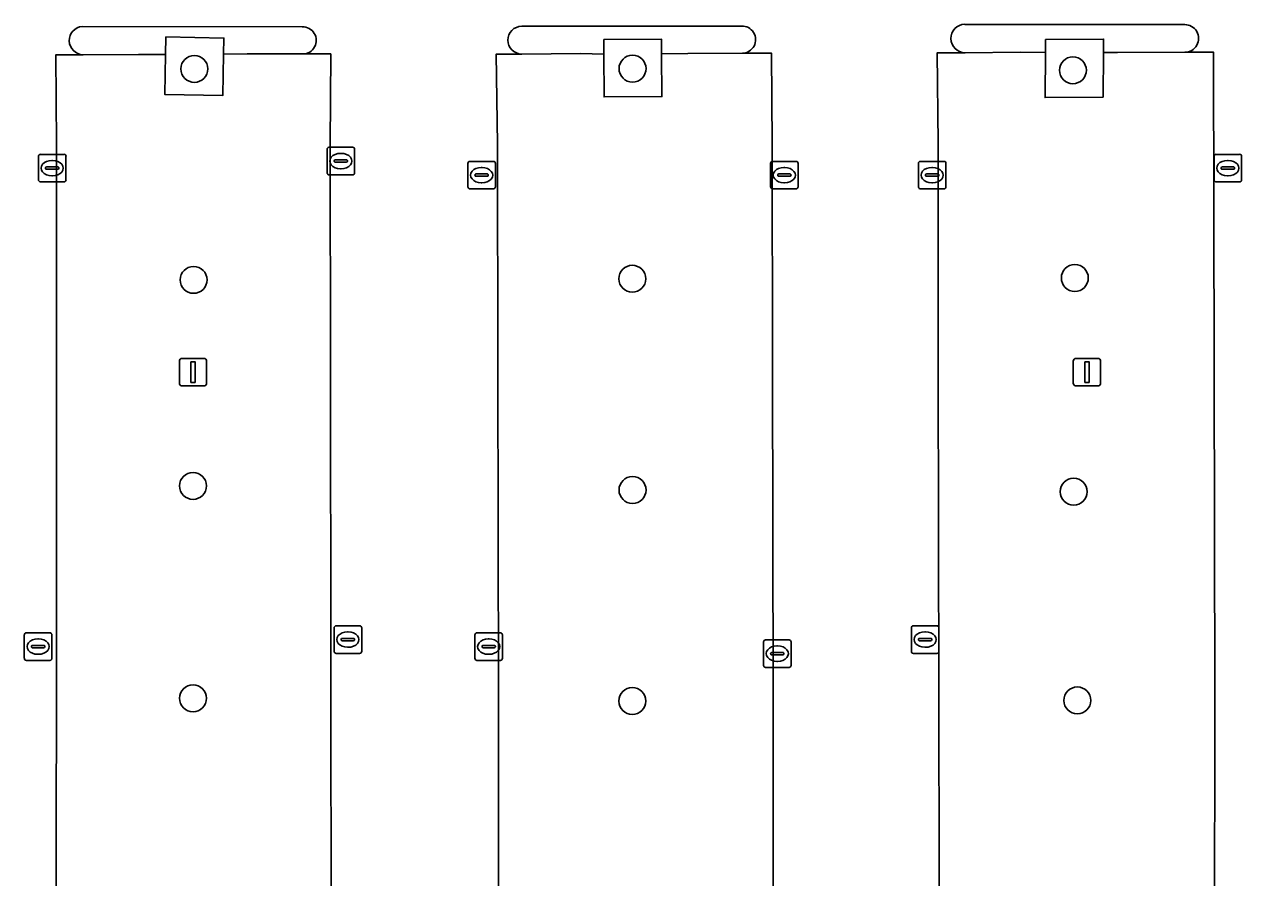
# Model space of a CAD drawing. Extents: x 161477 to 163040, y 383680 to 384871.
# Drawn here: x 161871.7 to 161915.87, y 384481.48 to 384512.46 of the extents above; entities that cross this region are included whole.
import ezdxf

# ---------------------------------------------------------------- set-up
doc = ezdxf.new("R2010")
doc.units = 0
for name, color, linetype in [('IMGEO_Boom', 7, 'Continuous'), ('IMGEO_Groenvoorziening', 7, 'Continuous'), ('IMGEO_Kolk', 7, 'Continuous'), ('IMGEO_Lichtmast', 7, 'Continuous'), ('IMGEO_Parkeervlak_open', 7, 'Continuous'), ('IMGEO_Rijbaan_lokaal_open', 7, 'Continuous'), ('IMGEO_Verkeerseiland_open', 7, 'Continuous')]:
    doc.layers.add(name, color=color, linetype=linetype)

msp = doc.modelspace()

# ---------------------------------------------------------------- linework, layer by layer
at = {"layer": 'IMGEO_Boom'}
for centre in [(161877.87, 384510.84), (161893.77, 384510.85), (161909.75, 384510.79), (161877.84, 384503.18), (161893.76, 384503.22), (161909.82, 384503.25), (161877.82, 384495.7), (161893.77, 384495.55), (161909.78, 384495.49), (161877.82, 384487.99), (161909.91, 384487.91), (161893.76, 384487.89)]:
    msp.add_circle(centre, 0.489, dxfattribs=at)
at = {"layer": 'IMGEO_Groenvoorziening'}
for points in [[(161878.927, 384511.38), (161878.939, 384511.959), (161876.839, 384512.001), (161876.826, 384511.362), (161876.797, 384509.91), (161878.897, 384509.868)], [(161894.827, 384511.391), (161894.825, 384511.913), (161892.73, 384511.904), (161892.733, 384511.379), (161892.74, 384509.824), (161894.834, 384509.833)], [(161910.858, 384511.438), (161910.861, 384511.919), (161908.758, 384511.901), (161908.755, 384511.434), (161908.744, 384509.796), (161910.846, 384509.814)]]:
    msp.add_lwpolyline(points, close=True, dxfattribs=at)
at = {"layer": 'IMGEO_Kolk'}
for p, q in [((161882.684, 384507.067), (161882.684, 384507.919)), ((161882.759, 384507.993), (161883.611, 384507.993)), ((161883.685, 384507.919), (161883.685, 384507.067)), ((161872.21, 384506.811), (161872.21, 384507.663)), ((161872.285, 384507.737), (161873.137, 384507.737)), ((161872.698, 384507.517), (161872.723, 384507.517)), ((161873.211, 384507.663), (161873.211, 384506.811)), ((161882.943, 384507.487), (161882.943, 384507.499)), ((161883.381, 384507.45), (161882.983, 384507.45)), ((161882.986, 384507.536), (161883.384, 384507.536)), ((161883.172, 384507.773), (161883.197, 384507.773)), ((161883.427, 384507.499), (161883.427, 384507.487)), ((161887.794, 384506.556), (161887.794, 384507.408)), ((161887.869, 384507.482), (161888.721, 384507.482)), ((161888.795, 384507.408), (161888.795, 384506.556)), ((161898.778, 384506.556), (161898.778, 384507.408)), ((161898.853, 384507.482), (161899.705, 384507.482)), ((161899.779, 384507.408), (161899.779, 384506.556)), ((161904.143, 384506.556), (161904.143, 384507.408)), ((161904.218, 384507.482), (161905.07, 384507.482)), ((161905.144, 384507.408), (161905.144, 384506.556)), ((161914.873, 384506.811), (161914.873, 384507.663)), ((161914.948, 384507.737), (161915.8, 384507.737)), ((161915.361, 384507.517), (161915.386, 384507.517)), ((161915.874, 384507.663), (161915.874, 384506.811)), ((161872.469, 384507.231), (161872.469, 384507.243)), ((161872.907, 384507.194), (161872.509, 384507.194)), ((161872.512, 384507.28), (161872.91, 384507.28)), ((161872.721, 384506.957), (161872.696, 384506.957)), ((161872.953, 384507.243), (161872.953, 384507.231)), ((161883.611, 384506.993), (161882.759, 384506.993)), ((161883.195, 384507.213), (161883.17, 384507.213)), ((161888.053, 384506.976), (161888.053, 384506.988)), ((161888.096, 384507.025), (161888.494, 384507.025)), ((161888.282, 384507.262), (161888.307, 384507.262)), ((161888.537, 384506.988), (161888.537, 384506.976)), ((161899.037, 384506.976), (161899.037, 384506.988)), ((161899.08, 384507.025), (161899.478, 384507.025)), ((161899.266, 384507.262), (161899.291, 384507.262)), ((161899.521, 384506.988), (161899.521, 384506.976)), ((161904.402, 384506.976), (161904.402, 384506.988)), ((161904.445, 384507.025), (161904.843, 384507.025)), ((161904.631, 384507.262), (161904.656, 384507.262)), ((161904.886, 384506.988), (161904.886, 384506.976)), ((161915.132, 384507.231), (161915.132, 384507.243)), ((161915.57, 384507.194), (161915.172, 384507.194)), ((161915.175, 384507.28), (161915.573, 384507.28)), ((161915.384, 384506.957), (161915.359, 384506.957)), ((161915.616, 384507.243), (161915.616, 384507.231)), ((161873.137, 384506.737), (161872.285, 384506.737)), ((161888.491, 384506.939), (161888.093, 384506.939)), ((161888.305, 384506.702), (161888.28, 384506.702)), ((161899.475, 384506.939), (161899.077, 384506.939)), ((161899.289, 384506.702), (161899.264, 384506.702)), ((161904.84, 384506.939), (161904.442, 384506.939)), ((161904.654, 384506.702), (161904.629, 384506.702)), ((161915.8, 384506.737), (161914.948, 384506.737)), ((161888.721, 384506.482), (161887.869, 384506.482)), ((161899.705, 384506.482), (161898.853, 384506.482)), ((161905.07, 384506.482), (161904.218, 384506.482)), ((161883.015, 384490.621), (161883.867, 384490.621)), ((161903.963, 384490.621), (161904.815, 384490.621)), ((161871.699, 384489.44), (161871.699, 384490.292)), ((161871.774, 384490.366), (161872.626, 384490.366)), ((161872.7, 384490.292), (161872.7, 384489.44)), ((161882.94, 384489.695), (161882.94, 384490.547)), ((161883.242, 384490.164), (161883.64, 384490.164)), ((161883.428, 384490.401), (161883.453, 384490.401)), ((161883.941, 384490.547), (161883.941, 384489.695)), ((161888.049, 384489.44), (161888.049, 384490.292)), ((161888.124, 384490.366), (161888.976, 384490.366)), ((161889.05, 384490.292), (161889.05, 384489.44)), ((161903.888, 384489.695), (161903.888, 384490.547)), ((161904.19, 384490.164), (161904.588, 384490.164)), ((161904.376, 384490.401), (161904.401, 384490.401)), ((161904.889, 384490.547), (161904.889, 384489.695)), ((161871.958, 384489.86), (161871.958, 384489.872)), ((161872.396, 384489.823), (161871.998, 384489.823)), ((161872.001, 384489.909), (161872.399, 384489.909)), ((161872.187, 384490.146), (161872.212, 384490.146)), ((161872.442, 384489.872), (161872.442, 384489.86)), ((161883.199, 384490.115), (161883.199, 384490.127)), ((161883.637, 384490.078), (161883.239, 384490.078)), ((161883.451, 384489.841), (161883.426, 384489.841)), ((161883.683, 384490.127), (161883.683, 384490.115)), ((161888.308, 384489.86), (161888.308, 384489.872)), ((161888.746, 384489.823), (161888.348, 384489.823)), ((161888.351, 384489.909), (161888.749, 384489.909)), ((161888.537, 384490.146), (161888.562, 384490.146)), ((161888.792, 384489.872), (161888.792, 384489.86)), ((161898.523, 384489.184), (161898.523, 384490.036)), ((161898.598, 384490.11), (161899.45, 384490.11)), ((161899.011, 384489.89), (161899.036, 384489.89)), ((161899.524, 384490.036), (161899.524, 384489.184)), ((161904.147, 384490.115), (161904.147, 384490.127)), ((161904.585, 384490.078), (161904.187, 384490.078)), ((161904.399, 384489.841), (161904.374, 384489.841)), ((161904.631, 384490.127), (161904.631, 384490.115)), ((161872.626, 384489.366), (161871.774, 384489.366)), ((161872.21, 384489.586), (161872.185, 384489.586)), ((161883.867, 384489.621), (161883.015, 384489.621)), ((161888.976, 384489.366), (161888.124, 384489.366)), ((161888.56, 384489.586), (161888.535, 384489.586)), ((161898.782, 384489.604), (161898.782, 384489.616)), ((161899.22, 384489.567), (161898.822, 384489.567)), ((161898.825, 384489.653), (161899.223, 384489.653)), ((161899.034, 384489.33), (161899.009, 384489.33)), ((161899.266, 384489.616), (161899.266, 384489.604)), ((161904.815, 384489.621), (161903.963, 384489.621)), ((161899.45, 384489.11), (161898.598, 384489.11))]:
    msp.add_line(p, q, dxfattribs=at)
for points in [[(161882.684, 384507.067), (161882.684, 384507.919)], [(161882.759, 384507.993), (161883.611, 384507.993)], [(161883.685, 384507.919), (161883.685, 384507.067)], [(161872.21, 384506.811), (161872.21, 384507.663)], [(161872.285, 384507.737), (161873.137, 384507.737)], [(161873.211, 384507.663), (161873.211, 384506.811)], [(161887.794, 384506.556), (161887.794, 384507.408)], [(161887.869, 384507.482), (161888.721, 384507.482)], [(161888.795, 384507.408), (161888.795, 384506.556)], [(161898.778, 384506.556), (161898.778, 384507.408)], [(161898.853, 384507.482), (161899.705, 384507.482)], [(161899.779, 384507.408), (161899.779, 384506.556)], [(161904.143, 384506.556), (161904.143, 384507.408)], [(161904.218, 384507.482), (161905.07, 384507.482)], [(161905.144, 384507.408), (161905.144, 384506.556)], [(161914.873, 384506.811), (161914.873, 384507.663)], [(161914.948, 384507.737), (161915.8, 384507.737)], [(161915.874, 384507.663), (161915.874, 384506.811)], [(161883.611, 384506.993), (161882.759, 384506.993)], [(161873.137, 384506.737), (161872.285, 384506.737)], [(161915.8, 384506.737), (161914.948, 384506.737)], [(161888.721, 384506.482), (161887.869, 384506.482)], [(161899.705, 384506.482), (161898.853, 384506.482)], [(161905.07, 384506.482), (161904.218, 384506.482)], [(161883.015, 384490.621), (161883.867, 384490.621)], [(161903.963, 384490.621), (161904.815, 384490.621)], [(161871.699, 384489.44), (161871.699, 384490.292)], [(161871.774, 384490.366), (161872.626, 384490.366)], [(161872.7, 384490.292), (161872.7, 384489.44)], [(161882.94, 384489.695), (161882.94, 384490.547)], [(161883.941, 384490.547), (161883.941, 384489.695)], [(161888.049, 384489.44), (161888.049, 384490.292)], [(161888.124, 384490.366), (161888.976, 384490.366)], [(161889.05, 384490.292), (161889.05, 384489.44)], [(161903.888, 384489.695), (161903.888, 384490.547)], [(161904.889, 384490.547), (161904.889, 384489.695)], [(161898.523, 384489.184), (161898.523, 384490.036)], [(161898.598, 384490.11), (161899.45, 384490.11)], [(161899.524, 384490.036), (161899.524, 384489.184)], [(161872.626, 384489.366), (161871.774, 384489.366)], [(161883.867, 384489.621), (161883.015, 384489.621)], [(161888.976, 384489.366), (161888.124, 384489.366)], [(161904.815, 384489.621), (161903.963, 384489.621)], [(161899.45, 384489.11), (161898.598, 384489.11)]]:
    msp.add_lwpolyline(points, dxfattribs=at)
for centre, radius, start, end in [((161882.761, 384507.917), 0.0765, 91.552, 178.448), ((161882.761, 384507.917), 0.0765, 91.552, 178.448), ((161883.609, 384507.917), 0.0765, 1.552, 88.448), ((161883.609, 384507.917), 0.0765, 1.552, 88.448), ((161872.287, 384507.661), 0.0765, 91.552, 178.448), ((161872.287, 384507.661), 0.0765, 91.552, 178.448), ((161873.135, 384507.661), 0.0765, 1.552, 88.448), ((161873.135, 384507.661), 0.0765, 1.552, 88.448), ((161882.983, 384507.496), 0.0403, 85.8775, 175.7526), ((161882.98, 384507.486), 0.0366, 178.938, 274.7102), ((161883.384, 384507.493), 0.043, 264.8664, 352.4533), ((161883.388, 384507.498), 0.0386, 1.7309, 96.639), ((161887.871, 384507.406), 0.0765, 91.552, 178.448), ((161887.871, 384507.406), 0.0765, 91.552, 178.448), ((161888.719, 384507.406), 0.0765, 1.552, 88.448), ((161888.719, 384507.406), 0.0765, 1.552, 88.448), ((161898.855, 384507.406), 0.0765, 91.552, 178.448), ((161898.855, 384507.406), 0.0765, 91.552, 178.448), ((161899.703, 384507.406), 0.0765, 1.552, 88.448), ((161899.703, 384507.406), 0.0765, 1.552, 88.448), ((161904.22, 384507.406), 0.0765, 91.552, 178.448), ((161904.22, 384507.406), 0.0765, 91.552, 178.448), ((161905.068, 384507.406), 0.0765, 1.552, 88.448), ((161905.068, 384507.406), 0.0765, 1.552, 88.448), ((161914.95, 384507.661), 0.0765, 91.552, 178.448), ((161914.95, 384507.661), 0.0765, 91.552, 178.448), ((161915.798, 384507.661), 0.0765, 1.552, 88.448), ((161915.798, 384507.661), 0.0765, 1.552, 88.448), ((161872.509, 384507.24), 0.0403, 85.8775, 175.7526), ((161872.506, 384507.23), 0.0366, 178.938, 274.7102), ((161872.91, 384507.237), 0.043, 264.8664, 352.4533), ((161872.914, 384507.242), 0.0386, 1.7309, 96.639), ((161882.761, 384507.069), 0.0765, 181.552, 268.448), ((161882.761, 384507.069), 0.0765, 181.552, 268.448), ((161883.609, 384507.069), 0.0765, 271.552, 358.448), ((161883.609, 384507.069), 0.0765, 271.552, 358.448), ((161888.093, 384506.985), 0.0403, 85.8775, 175.7526), ((161888.09, 384506.975), 0.0366, 178.938, 274.7102), ((161888.494, 384506.982), 0.043, 264.8664, 352.4533), ((161888.498, 384506.987), 0.0386, 1.7309, 96.639), ((161899.077, 384506.985), 0.0403, 85.8775, 175.7526), ((161899.074, 384506.975), 0.0366, 178.938, 274.7102), ((161899.478, 384506.982), 0.043, 264.8664, 352.4533), ((161899.482, 384506.987), 0.0386, 1.7309, 96.639), ((161904.442, 384506.985), 0.0403, 85.8775, 175.7526), ((161904.439, 384506.975), 0.0366, 178.938, 274.7102), ((161904.843, 384506.982), 0.043, 264.8664, 352.4533), ((161904.847, 384506.987), 0.0386, 1.7309, 96.639), ((161915.172, 384507.24), 0.0403, 85.8775, 175.7526), ((161915.169, 384507.23), 0.0366, 178.938, 274.7102), ((161915.573, 384507.237), 0.043, 264.8664, 352.4533), ((161915.577, 384507.242), 0.0386, 1.7309, 96.639), ((161872.287, 384506.813), 0.0765, 181.552, 268.448), ((161872.287, 384506.813), 0.0765, 181.552, 268.448), ((161873.135, 384506.813), 0.0765, 271.552, 358.448), ((161873.135, 384506.813), 0.0765, 271.552, 358.448), ((161887.871, 384506.558), 0.0765, 181.552, 268.448), ((161887.871, 384506.558), 0.0765, 181.552, 268.448), ((161888.719, 384506.558), 0.0765, 271.552, 358.448), ((161888.719, 384506.558), 0.0765, 271.552, 358.448), ((161898.855, 384506.558), 0.0765, 181.552, 268.448), ((161898.855, 384506.558), 0.0765, 181.552, 268.448), ((161899.703, 384506.558), 0.0765, 271.552, 358.448), ((161899.703, 384506.558), 0.0765, 271.552, 358.448), ((161904.22, 384506.558), 0.0765, 181.552, 268.448), ((161904.22, 384506.558), 0.0765, 181.552, 268.448), ((161905.068, 384506.558), 0.0765, 271.552, 358.448), ((161905.068, 384506.558), 0.0765, 271.552, 358.448), ((161914.95, 384506.813), 0.0765, 181.552, 268.448), ((161914.95, 384506.813), 0.0765, 181.552, 268.448), ((161915.798, 384506.813), 0.0765, 271.552, 358.448), ((161915.798, 384506.813), 0.0765, 271.552, 358.448), ((161883.017, 384490.545), 0.0765, 91.552, 178.448), ((161883.017, 384490.545), 0.0765, 91.552, 178.448), ((161883.865, 384490.545), 0.0765, 1.552, 88.448), ((161883.865, 384490.545), 0.0765, 1.552, 88.448), ((161903.965, 384490.545), 0.0765, 91.552, 178.448), ((161903.965, 384490.545), 0.0765, 91.552, 178.448), ((161904.813, 384490.545), 0.0765, 1.552, 88.448), ((161904.813, 384490.545), 0.0765, 1.552, 88.448), ((161871.776, 384490.29), 0.0765, 91.552, 178.448), ((161871.776, 384490.29), 0.0765, 91.552, 178.448), ((161872.624, 384490.29), 0.0765, 1.552, 88.448), ((161872.624, 384490.29), 0.0765, 1.552, 88.448), ((161883.239, 384490.124), 0.0403, 85.8775, 175.7526), ((161883.644, 384490.126), 0.0386, 1.7309, 96.639), ((161888.126, 384490.29), 0.0765, 91.552, 178.448), ((161888.126, 384490.29), 0.0765, 91.552, 178.448), ((161888.974, 384490.29), 0.0765, 1.552, 88.448), ((161888.974, 384490.29), 0.0765, 1.552, 88.448), ((161904.187, 384490.124), 0.0403, 85.8775, 175.7526), ((161904.592, 384490.126), 0.0386, 1.7309, 96.639), ((161871.998, 384489.869), 0.0403, 85.8775, 175.7526), ((161871.995, 384489.859), 0.0366, 178.938, 274.7102), ((161872.399, 384489.866), 0.043, 264.8664, 352.4533), ((161872.403, 384489.871), 0.0386, 1.7309, 96.639), ((161883.236, 384490.114), 0.0366, 178.938, 274.7102), ((161883.64, 384490.121), 0.043, 264.8664, 352.4533), ((161888.348, 384489.869), 0.0403, 85.8775, 175.7526), ((161888.345, 384489.859), 0.0366, 178.938, 274.7102), ((161888.749, 384489.866), 0.043, 264.8664, 352.4533), ((161888.753, 384489.871), 0.0386, 1.7309, 96.639), ((161898.6, 384490.034), 0.0765, 91.552, 178.448), ((161898.6, 384490.034), 0.0765, 91.552, 178.448), ((161899.448, 384490.034), 0.0765, 1.552, 88.448), ((161899.448, 384490.034), 0.0765, 1.552, 88.448), ((161904.184, 384490.114), 0.0366, 178.938, 274.7102), ((161904.588, 384490.121), 0.043, 264.8664, 352.4533), ((161871.776, 384489.442), 0.0765, 181.552, 268.448), ((161871.776, 384489.442), 0.0765, 181.552, 268.448), ((161872.624, 384489.442), 0.0765, 271.552, 358.448), ((161872.624, 384489.442), 0.0765, 271.552, 358.448), ((161883.017, 384489.697), 0.0765, 181.552, 268.448), ((161883.017, 384489.697), 0.0765, 181.552, 268.448), ((161883.865, 384489.697), 0.0765, 271.552, 358.448), ((161883.865, 384489.697), 0.0765, 271.552, 358.448), ((161888.126, 384489.442), 0.0765, 181.552, 268.448), ((161888.126, 384489.442), 0.0765, 181.552, 268.448), ((161888.974, 384489.442), 0.0765, 271.552, 358.448), ((161888.974, 384489.442), 0.0765, 271.552, 358.448), ((161898.822, 384489.613), 0.0403, 85.8775, 175.7526), ((161898.819, 384489.603), 0.0366, 178.938, 274.7102), ((161899.223, 384489.61), 0.043, 264.8664, 352.4533), ((161899.227, 384489.615), 0.0386, 1.7309, 96.639), ((161903.965, 384489.697), 0.0765, 181.552, 268.448), ((161903.965, 384489.697), 0.0765, 181.552, 268.448), ((161904.813, 384489.697), 0.0765, 271.552, 358.448), ((161904.813, 384489.697), 0.0765, 271.552, 358.448), ((161898.6, 384489.186), 0.0765, 181.552, 268.448), ((161898.6, 384489.186), 0.0765, 181.552, 268.448), ((161899.448, 384489.186), 0.0765, 271.552, 358.448), ((161899.448, 384489.186), 0.0765, 271.552, 358.448)]:
    msp.add_arc(centre, radius, start, end, dxfattribs=at)
for centre, major_axis, ratio, start_param, end_param in [((161872.697, 384507.237), (-0.387, 0.002), 0.722429, 4.712389, 7.853982), ((161872.722, 384507.237), (-0.39, 0.002), 0.717154, 1.570796, 4.712389), ((161883.171, 384507.493), (-0.387, 0.002), 0.722429, 4.712389, 7.853982), ((161883.196, 384507.493), (-0.39, 0.002), 0.717154, 1.570796, 4.712389), ((161915.36, 384507.237), (-0.387, 0.002), 0.722429, 4.712389, 7.853982), ((161915.385, 384507.237), (-0.39, 0.002), 0.717154, 1.570796, 4.712389), ((161888.281, 384506.982), (-0.387, 0.002), 0.722429, 4.712389, 7.853982), ((161888.306, 384506.982), (-0.39, 0.002), 0.717154, 1.570796, 4.712389), ((161899.265, 384506.982), (-0.387, 0.002), 0.722429, 4.712389, 7.853982), ((161899.29, 384506.982), (-0.39, 0.002), 0.717154, 1.570796, 4.712389), ((161904.63, 384506.982), (-0.387, 0.002), 0.722429, 4.712389, 7.853982), ((161904.655, 384506.982), (-0.39, 0.002), 0.717154, 1.570796, 4.712389), ((161883.427, 384490.121), (-0.387, 0.002), 0.722429, 4.712389, 7.853982), ((161883.452, 384490.121), (-0.39, 0.002), 0.717154, 1.570796, 4.712389), ((161904.375, 384490.121), (-0.387, 0.002), 0.722429, 4.712389, 7.853982), ((161904.4, 384490.121), (-0.39, 0.002), 0.717154, 1.570796, 4.712389), ((161872.186, 384489.866), (-0.387, 0.002), 0.722429, 4.712389, 7.853982), ((161872.211, 384489.866), (-0.39, 0.002), 0.717154, 1.570796, 4.712389), ((161888.536, 384489.866), (-0.387, 0.002), 0.722429, 4.712389, 7.853982), ((161888.561, 384489.866), (-0.39, 0.002), 0.717154, 1.570796, 4.712389), ((161899.01, 384489.61), (-0.387, 0.002), 0.722429, 4.712389, 7.853982), ((161899.035, 384489.61), (-0.39, 0.002), 0.717154, 1.570796, 4.712389)]:
    msp.add_ellipse(centre, major_axis=major_axis, ratio=ratio, start_param=start_param, end_param=end_param, dxfattribs=at)
at = {"layer": 'IMGEO_Lichtmast'}
for p, q in [((161877.425, 384500.33), (161878.215, 384500.33)), ((161878.215, 384500.33), (161877.425, 384500.33)), ((161909.865, 384500.33), (161910.655, 384500.33)), ((161910.655, 384500.33), (161909.865, 384500.33)), ((161877.325, 384499.43), (161877.325, 384500.23)), ((161877.325, 384500.23), (161877.325, 384499.43)), ((161878.315, 384500.23), (161878.315, 384499.43)), ((161878.315, 384499.43), (161878.315, 384500.23)), ((161909.765, 384499.43), (161909.765, 384500.23)), ((161909.765, 384500.23), (161909.765, 384499.43)), ((161910.755, 384500.23), (161910.755, 384499.43)), ((161910.755, 384499.43), (161910.755, 384500.23)), ((161878.215, 384499.33), (161877.425, 384499.33)), ((161877.425, 384499.33), (161878.215, 384499.33)), ((161910.655, 384499.33), (161909.865, 384499.33)), ((161909.865, 384499.33), (161910.655, 384499.33))]:
    msp.add_line(p, q, dxfattribs=at)
for points in [[(161877.745, 384500.205), (161877.895, 384500.205), (161877.895, 384499.455), (161877.745, 384499.455), (161877.745, 384500.205)], [(161910.185, 384500.205), (161910.335, 384500.205), (161910.335, 384499.455), (161910.185, 384499.455), (161910.185, 384500.205)]]:
    msp.add_lwpolyline(points, dxfattribs=at)
for centre, start, end in [((161877.425, 384500.23), 90, 180), ((161877.425, 384500.23), 90, 180), ((161878.215, 384500.23), 0, 90), ((161878.215, 384500.23), 360, 90), ((161909.865, 384500.23), 90, 180), ((161909.865, 384500.23), 90, 180), ((161910.655, 384500.23), 0, 90), ((161910.655, 384500.23), 360, 90), ((161877.425, 384499.43), 180, 270), ((161877.425, 384499.43), 180, 270), ((161878.215, 384499.43), 270, 0), ((161878.215, 384499.43), 270, 0), ((161909.865, 384499.43), 180, 270), ((161909.865, 384499.43), 180, 270), ((161910.655, 384499.43), 270, 0), ((161910.655, 384499.43), 270, 0)]:
    msp.add_arc(centre, 0.1, start, end, dxfattribs=at)
at = {"layer": 'IMGEO_Parkeervlak_open'}
for points in [[(161882.808, 384500), (161882.797, 384508.107), (161882.817, 384511.381), (161881.808, 384511.381), (161879.788, 384511.381), (161878.927, 384511.38), (161878.897, 384509.868), (161876.797, 384509.91), (161876.826, 384511.362), (161875.842, 384511.359), (161873.83, 384511.354), (161872.845, 384511.354), (161872.866, 384508.105), (161872.867, 384500), (161872.869, 384488.106), (161872.819, 384468.176), (161872.82, 384462.559), (161882.85, 384462.505), (161882.851, 384468.127)], [(161898.874, 384488.123), (161898.85, 384500), (161898.833, 384508.108), (161898.818, 384511.407), (161897.759, 384511.407), (161895.776, 384511.396), (161894.827, 384511.391), (161894.834, 384509.833), (161892.74, 384509.824), (161892.733, 384511.379), (161891.876, 384511.404), (161889.749, 384511.378), (161888.824, 384511.378), (161888.867, 384508.105), (161888.882, 384500), (161888.904, 384488.193), (161888.897, 384468.123), (161888.903, 384462.49), (161898.874, 384462.511), (161898.883, 384468.132)], [(161914.901, 384488.114), (161914.876, 384500), (161914.853, 384511.444), (161913.815, 384511.444), (161911.371, 384511.439), (161910.858, 384511.438), (161910.846, 384509.814), (161908.744, 384509.796), (161908.755, 384511.434), (161907.837, 384511.442), (161905.837, 384511.428), (161904.83, 384511.428), (161904.856, 384508.125), (161904.866, 384500), (161904.88, 384488.138), (161904.927, 384468.104), (161904.916, 384462.494), (161914.891, 384462.477), (161914.877, 384469.625)]]:
    msp.add_lwpolyline(points, close=True, dxfattribs=at)
at = {"layer": 'IMGEO_Rijbaan_lokaal_open'}
for points in [[(161873.801, 384512.378), (161881.786, 384512.365)], [(161889.749, 384512.388), (161897.726, 384512.395)], [(161905.828, 384512.457), (161913.807, 384512.446)], [(161881.808, 384511.381), (161882.817, 384511.381), (161882.797, 384508.107), (161882.808, 384500), (161882.851, 384468.127)], [(161888.903, 384462.49), (161888.897, 384468.123), (161888.904, 384488.193), (161888.882, 384500), (161888.867, 384508.105), (161888.824, 384511.378), (161889.749, 384511.378)], [(161897.759, 384511.407), (161898.818, 384511.407), (161898.833, 384508.108), (161898.85, 384500), (161898.874, 384488.123), (161898.883, 384468.132), (161898.874, 384462.511), (161888.903, 384462.49)], [(161914.877, 384469.625), (161914.891, 384462.477), (161904.916, 384462.494), (161904.927, 384468.104), (161904.88, 384488.138), (161904.866, 384500), (161904.856, 384508.125), (161904.83, 384511.428), (161905.837, 384511.428)], [(161913.815, 384511.444), (161914.853, 384511.444), (161914.876, 384500), (161914.901, 384488.114), (161914.877, 384469.625)], [(161882.851, 384468.127), (161882.85, 384462.505), (161872.82, 384462.559), (161872.819, 384468.176), (161872.869, 384488.106), (161872.867, 384500), (161872.866, 384508.105), (161872.845, 384511.354), (161873.83, 384511.354)]]:
    msp.add_lwpolyline(points, dxfattribs=at)
for centre, radius, start, end in [((161873.841, 384511.867), 0.513, 94.4299, 268.8145), ((161881.801, 384511.873), 0.492, 270.8171, 91.7445), ((161889.752, 384511.883), 0.505, 90.3414, 269.6586), ((161897.744, 384511.901), 0.494, 271.7375, 92.0885), ((161905.839, 384511.943), 0.515, 91.1731, 269.8291), ((161913.812, 384511.945), 0.501, 270.3432, 90.5717)]:
    msp.add_arc(centre, radius, start, end, dxfattribs=at)
at = {"layer": 'IMGEO_Verkeerseiland_open'}
for points in [[(161881.786, 384512.365), (161873.801, 384512.378)], [(161897.726, 384512.395), (161889.749, 384512.388)], [(161913.807, 384512.446), (161905.828, 384512.457)], [(161873.83, 384511.354), (161875.842, 384511.359), (161876.826, 384511.362), (161876.839, 384512.001), (161878.939, 384511.959), (161878.927, 384511.38), (161879.788, 384511.381), (161881.808, 384511.381)], [(161889.749, 384511.378), (161891.876, 384511.404), (161892.733, 384511.379), (161892.73, 384511.904), (161894.825, 384511.913), (161894.827, 384511.391), (161895.776, 384511.396), (161897.759, 384511.407)], [(161905.837, 384511.428), (161907.837, 384511.442), (161908.755, 384511.434), (161908.758, 384511.901), (161910.861, 384511.919), (161910.858, 384511.438), (161911.371, 384511.439), (161913.815, 384511.444)]]:
    msp.add_lwpolyline(points, dxfattribs=at)
for centre, radius, start, end in [((161873.841, 384511.867), 0.513, 94.4299, 268.8145), ((161881.801, 384511.873), 0.492, 270.8171, 91.7445), ((161889.752, 384511.883), 0.505, 90.3414, 269.6586), ((161897.744, 384511.901), 0.494, 271.7375, 92.0885), ((161905.839, 384511.943), 0.515, 91.1731, 269.8291), ((161913.812, 384511.945), 0.501, 270.3432, 90.5717)]:
    msp.add_arc(centre, radius, start, end, dxfattribs=at)

doc.saveas('drawing.dxf')
